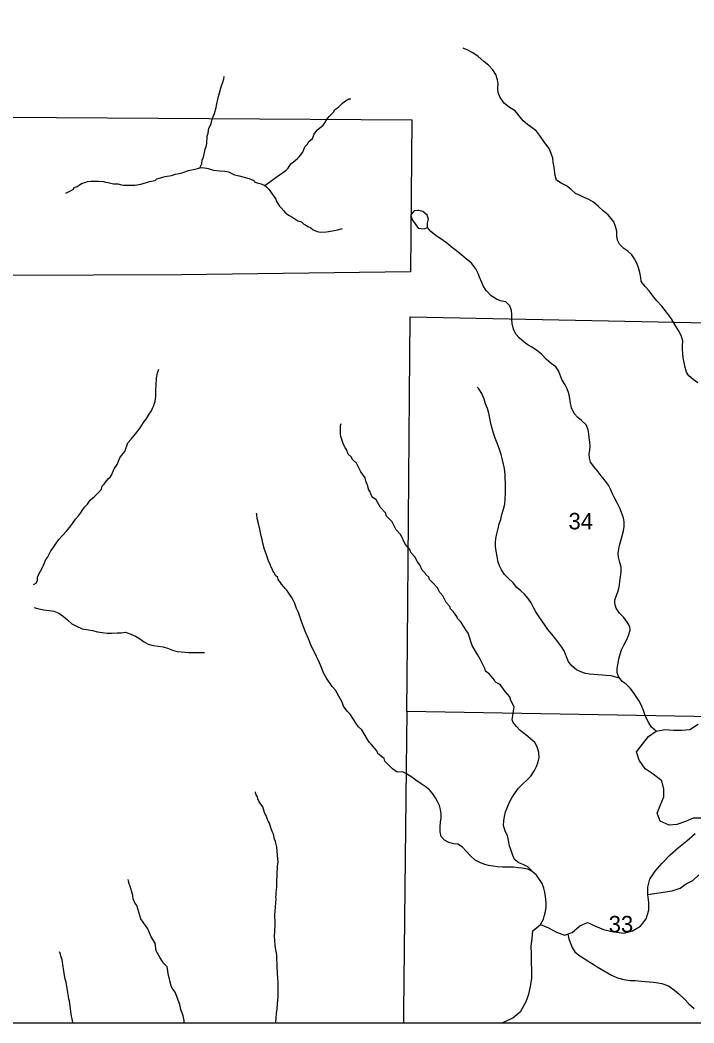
# Model space of a CAD drawing. Extents: x -10 to 158, y 8 to 33.
# Drawn here: x 5.456 to 7.167, y 14.1 to 16.648 of the extents above; entities that cross this region are included whole.
import ezdxf

# ---------------------------------------------------------------- set-up
doc = ezdxf.new("R2010")
doc.units = 0
for name, color, linetype in [('GM_X_Corporation', 7, 'Continuous'), ('GM_X_Minor_River', 7, 'Continuous'), ('GM_X_Section_Text', 7, 'Continuous')]:
    doc.layers.add(name, color=color, linetype=linetype)

msp = doc.modelspace()

# ---------------------------------------------------------------- linework, layer by layer
at = {"layer": 'GM_X_Corporation'}
msp.add_lwpolyline([(2.1, 14.1), (8.9, 14.1), (8.9, 16.8499), (8.7964, 16.8517), (8.7214, 16.8529), (7.8171, 16.8692), (6.5825, 16.8858), (6.4571, 16.891), (6.4525, 17.3965), (6.1753, 17.3961), (5.7441, 17.4016), (5.3204, 17.3974)], dxfattribs=at)
for points in [[(5.4192, 16.4015), (6.4504, 16.3953), (6.4467, 16.0083), (5.8654, 16.0007), (5.4184, 15.9993), (5.4121, 15.9994)], [(7.3273, 15.8763), (7.3131, 14.8764), (6.4376, 14.8914), (6.439, 15.0647), (6.4418, 15.3781), (6.4444, 15.6936), (6.4463, 15.8942)], [(6.4289, 14.1), (7.3003, 14.1), (7.3131, 14.8764), (6.4376, 14.8914), (6.4356, 14.7473), (6.4329, 14.4414), (6.4292, 14.1288)]]:
    msp.add_lwpolyline(points, close=True, dxfattribs=at)
at = {"layer": 'GM_X_Minor_River'}
for points in [[(6.782, 16.3453), (6.7745, 16.3563), (6.7665, 16.3665), (6.7555, 16.3746), (6.7444, 16.3827), (6.733, 16.392), (6.7229, 16.4049), (6.7124, 16.418), (6.6987, 16.4265), (6.6847, 16.437), (6.675, 16.4515), (6.6695, 16.4647), (6.6688, 16.4742), (6.6693, 16.4868), (6.6682, 16.4967), (6.6634, 16.5098), (6.6559, 16.522), (6.6446, 16.5335), (6.6333, 16.5435), (6.6189, 16.5555), (6.6053, 16.5648), (6.5922, 16.5719), (6.5822, 16.5765), (6.5803, 16.5773)], [(5.908, 16.272), (5.908, 16.272), (5.9119, 16.2727), (5.9167, 16.2827), (5.918, 16.2922), (5.9213, 16.2998), (5.9259, 16.32), (5.928, 16.3269), (5.9294, 16.3345), (5.9297, 16.3405), (5.9303, 16.3474), (5.9306, 16.3531), (5.9328, 16.3607), (5.9352, 16.374), (5.9396, 16.3828), (5.9428, 16.3927), (5.9438, 16.3992), (5.9493, 16.411), (5.9532, 16.4266), (5.9553, 16.4354), (5.9592, 16.4544), (5.9659, 16.4788), (5.9706, 16.491), (5.9728, 16.4994), (5.9738, 16.5047)], [(6.0767, 16.228), (6.1145, 16.2552), (6.1242, 16.2618), (6.1309, 16.2672), (6.1362, 16.2719), (6.1428, 16.2834), (6.1499, 16.2884), (6.1596, 16.2969), (6.1641, 16.3008), (6.1678, 16.3054), (6.1733, 16.3127), (6.1784, 16.3261), (6.1843, 16.3326), (6.1888, 16.3399), (6.1981, 16.3473), (6.2021, 16.3587), (6.2069, 16.3641), (6.2113, 16.3706), (6.2248, 16.3811), (6.2296, 16.3876), (6.2333, 16.3945), (6.2407, 16.403), (6.2519, 16.415), (6.2537, 16.4203), (6.2638, 16.4269), (6.2742, 16.4373), (6.2794, 16.4412), (6.2907, 16.4479), (6.2956, 16.4483)], [(7.1766, 15.7268), (7.1644, 15.7349), (7.1537, 15.7441), (7.148, 15.7539), (7.1444, 15.7658), (7.1419, 15.7785), (7.1397, 15.7904), (7.1383, 15.8015), (7.1375, 15.811), (7.1372, 15.8206), (7.1381, 15.8331), (7.1345, 15.8469), (7.1274, 15.8594), (7.1192, 15.8731), (7.1097, 15.8895), (7.0974, 15.9064), (7.0855, 15.9213), (7.0728, 15.9348), (7.0623, 15.9478), (7.0533, 15.9604), (7.0424, 15.9715), (7.0326, 15.9837), (7.0315, 15.9941), (7.0294, 16.0071), (7.0257, 16.0187), (7.0217, 16.0306), (7.0157, 16.0419), (7.0089, 16.0521), (6.9986, 16.0609), (6.989, 16.0682), (6.9773, 16.0786), (6.9728, 16.0887), (6.971, 16.1002), (6.9707, 16.112), (6.9678, 16.1239), (6.9633, 16.1355), (6.9485, 16.1533), (6.9371, 16.1625), (6.9239, 16.1745), (6.9118, 16.1853), (6.8996, 16.1923), (6.888, 16.1977), (6.8775, 16.2027), (6.8663, 16.2078), (6.8546, 16.2182), (6.8432, 16.227), (6.8294, 16.2341), (6.8176, 16.2418), (6.8146, 16.2538), (6.8117, 16.2744), (6.8096, 16.2875), (6.8085, 16.2978), (6.8045, 16.3097), (6.7989, 16.3218), (6.791, 16.3328), (6.782, 16.3453)], [(5.5719, 16.2082), (5.5834, 16.2145), (5.5909, 16.2188), (5.5928, 16.2226), (5.6003, 16.2258), (5.6055, 16.2293), (5.6115, 16.2328), (5.6228, 16.2368), (5.627, 16.238), (5.636, 16.2389), (5.655, 16.2389), (5.6671, 16.238), (5.6728, 16.2366), (5.6796, 16.2356), (5.6926, 16.2324), (5.7039, 16.2322), (5.7131, 16.2297), (5.718, 16.2291), (5.7279, 16.2289), (5.7468, 16.2292), (5.7619, 16.2314), (5.7762, 16.2358), (5.7838, 16.2378), (5.7989, 16.2411), (5.803, 16.2446), (5.8241, 16.2507), (5.8403, 16.2533), (5.8505, 16.2569), (5.8546, 16.2577), (5.8644, 16.259), (5.8829, 16.2665), (5.8991, 16.2695), (5.9093, 16.2723), (5.9165, 16.2736), (5.9237, 16.2733), (5.9286, 16.2723), (5.9328, 16.2709), (5.9469, 16.2669), (5.9628, 16.2653), (5.9757, 16.2644), (5.9848, 16.2627), (6.0001, 16.255), (6.0115, 16.2526), (6.0302, 16.2476), (6.0389, 16.2451), (6.0435, 16.2437), (6.0488, 16.2407), (6.0504, 16.2374), (6.0576, 16.2348), (6.0679, 16.2324), (6.0767, 16.228), (6.0809, 16.2246), (6.0879, 16.2179), (6.0964, 16.2052), (6.0995, 16.2011), (6.1049, 16.1936), (6.1062, 16.1891), (6.114, 16.1756), (6.1182, 16.1711), (6.1255, 16.164), (6.1275, 16.1603), (6.1375, 16.1529), (6.1459, 16.1485), (6.1558, 16.1415), (6.1608, 16.1385), (6.17, 16.1353), (6.1757, 16.1297), (6.1803, 16.1279), (6.1864, 16.1242), (6.1941, 16.1206), (6.1995, 16.1157), (6.2037, 16.1139), (6.2098, 16.111), (6.2185, 16.1096), (6.2333, 16.1103), (6.2439, 16.1116), (6.2578, 16.1149), (6.2646, 16.1161), (6.2744, 16.119)], [(6.4684, 16.1641), (6.4661, 16.1645), (6.4566, 16.1634), (6.4481, 16.1535), (6.45, 16.1424), (6.459, 16.1306), (6.4661, 16.12), (6.4816, 16.1178), (6.4902, 16.1213)], [(6.639, 15.9608), (6.6326, 15.9713), (6.6277, 15.9814), (6.6222, 15.995), (6.6188, 16.0046), (6.6128, 16.0167), (6.602, 16.0305), (6.5884, 16.0421), (6.5726, 16.0553), (6.56, 16.0646), (6.5501, 16.0726), (6.538, 16.0823), (6.5236, 16.0924), (6.5125, 16.1001), (6.4989, 16.1114), (6.4902, 16.1213), (6.4899, 16.1323), (6.4926, 16.1425), (6.4892, 16.1525), (6.4782, 16.1621), (6.4684, 16.1641)], [(7.071, 14.8415), (7.059, 14.8512), (7.0523, 14.8622), (7.0463, 14.8739), (7.0418, 14.8839), (7.0384, 14.8936), (7.0343, 14.9044), (7.0283, 14.9165), (7.022, 14.9274), (7.0134, 14.94), (7.0047, 14.951), (6.9944, 14.9606), (6.9841, 14.9679), (6.9747, 14.9805), (6.9714, 14.9905), (6.9718, 15.0004), (6.9739, 15.014), (6.9763, 15.0253), (6.9794, 15.037), (6.9829, 15.0479), (6.9888, 15.0602), (6.9959, 15.0743), (7.0009, 15.0844), (7.0049, 15.0979), (7.0041, 15.1075), (6.9974, 15.1188), (6.9884, 15.1306), (6.9778, 15.1409), (6.9688, 15.1539), (6.9655, 15.1655), (6.9659, 15.175), (6.9698, 15.1858), (6.9754, 15.2004), (6.9774, 15.2121), (6.9786, 15.2227), (6.9801, 15.2326), (6.9822, 15.2462), (6.9816, 15.258), (6.9783, 15.2699), (6.9747, 15.2834), (6.9744, 15.2933), (6.976, 15.3051), (6.9784, 15.3164), (6.9816, 15.3288), (6.9878, 15.3506), (6.9898, 15.3619), (6.9892, 15.373), (6.9877, 15.3837), (6.9829, 15.3968), (6.9781, 15.4085), (6.9725, 15.4201), (6.9658, 15.4326), (6.9599, 15.4447), (6.9551, 15.4567), (6.9501, 15.4664), (6.9397, 15.4805), (6.931, 15.4904), (6.9238, 15.5002), (6.9122, 15.5144), (6.9043, 15.5254), (6.9013, 15.5351), (6.9006, 15.545), (6.9022, 15.5556), (6.903, 15.5655), (6.9023, 15.5761), (6.9005, 15.5876), (6.8994, 15.5972), (6.8979, 15.6075), (6.8931, 15.6199), (6.8814, 15.6307), (6.8718, 15.6383), (6.8624, 15.649), (6.8554, 15.6634), (6.8528, 15.6749), (6.8511, 15.6872), (6.8486, 15.6998), (6.8449, 15.7114), (6.8396, 15.7215), (6.8321, 15.7337), (6.8229, 15.7573), (6.8157, 15.7671), (6.8042, 15.7756), (6.7918, 15.7868), (6.7794, 15.7995), (6.7665, 15.8099), (6.7554, 15.8169), (6.7457, 15.8226), (6.7354, 15.8299), (6.7225, 15.8407), (6.7146, 15.8506), (6.7086, 15.863), (6.7054, 15.8776), (6.7044, 15.8887), (6.7041, 15.9005), (6.7038, 15.9108), (6.6994, 15.9224), (6.6887, 15.932), (6.6752, 15.9352), (6.6654, 15.9391), (6.6517, 15.948), (6.639, 15.9608)], [(5.4895, 15.2143), (5.4961, 15.2171), (5.4994, 15.2251), (5.5, 15.2327), (5.5033, 15.2407), (5.5114, 15.2553), (5.5176, 15.269), (5.5212, 15.2774), (5.5253, 15.2828), (5.5293, 15.2916), (5.5337, 15.2997), (5.5393, 15.3073), (5.5467, 15.3177), (5.5544, 15.3285), (5.5633, 15.3389), (5.5734, 15.35), (5.5819, 15.3601), (5.589, 15.3689), (5.5967, 15.38), (5.6038, 15.3885), (5.609, 15.395), (5.6149, 15.4046), (5.6204, 15.4119), (5.6264, 15.4181), (5.6334, 15.4281), (5.6457, 15.4385), (5.6539, 15.447), (5.6621, 15.4567), (5.6638, 15.4643), (5.669, 15.4689), (5.6727, 15.4739), (5.6805, 15.4835), (5.6843, 15.4866), (5.688, 15.4916), (5.6941, 15.508), (5.7019, 15.5188), (5.7092, 15.5356), (5.7129, 15.5421), (5.7214, 15.5521), (5.729, 15.5739), (5.7379, 15.5831), (5.7531, 15.602), (5.7609, 15.6124), (5.769, 15.6254), (5.776, 15.6343), (5.7834, 15.6469), (5.7889, 15.6553), (5.7929, 15.6641), (5.7955, 15.6687), (5.7973, 15.6748), (5.7984, 15.6794), (5.7994, 15.6866), (5.8004, 15.6919), (5.8006, 15.7003), (5.8005, 15.7098), (5.8011, 15.72), (5.8023, 15.7382), (5.8047, 15.7523), (5.8075, 15.7611)], [(6.9779, 14.9762), (6.9682, 14.9785), (6.9562, 14.982), (6.944, 14.9833), (6.9346, 14.9837), (6.9228, 14.9846), (6.9126, 14.9854), (6.9012, 14.9859), (6.8913, 14.9879), (6.8797, 14.9918), (6.8682, 14.9976), (6.8575, 15.0065), (6.8485, 15.0179), (6.8433, 15.0307), (6.8378, 15.0438), (6.8314, 15.0552), (6.8163, 15.0748), (6.8054, 15.0875), (6.796, 15.0997), (6.7889, 15.1099), (6.7814, 15.1213), (6.7738, 15.1322), (6.7652, 15.1444), (6.7599, 15.1541), (6.7536, 15.1674), (6.7457, 15.1787), (6.7363, 15.1894), (6.7268, 15.1978), (6.7169, 15.2066), (6.7075, 15.2181), (6.6958, 15.2292), (6.6859, 15.2392), (6.6781, 15.2517), (6.6728, 15.2614), (6.6694, 15.2711), (6.6669, 15.2849), (6.6641, 15.2991), (6.6627, 15.3106), (6.6628, 15.3212), (6.6639, 15.3311), (6.6664, 15.3431), (6.6692, 15.3563), (6.6724, 15.368), (6.6759, 15.3789), (6.6791, 15.3917), (6.6835, 15.4056), (6.6867, 15.4184), (6.6879, 15.4457), (6.6878, 15.4621), (6.6876, 15.4937), (6.6856, 15.509), (6.6834, 15.5201), (6.6808, 15.5313), (6.6768, 15.5444), (6.6721, 15.5594), (6.6674, 15.573), (6.6622, 15.5861), (6.6578, 15.5989), (6.6542, 15.6108), (6.6513, 15.6235), (6.6488, 15.6365), (6.6459, 15.6492), (6.6422, 15.6612), (6.6378, 15.6735), (6.6337, 15.6851), (6.6278, 15.6991), (6.6204, 15.7116), (6.6164, 15.7152)], [(6.7048, 14.8699), (6.7101, 14.9031), (6.7015, 14.9192), (6.6994, 14.9283), (6.6875, 14.9425), (6.675, 14.9601), (6.6624, 14.9663), (6.6601, 14.9708), (6.6477, 14.9861), (6.6377, 14.9943), (6.6357, 15.0011), (6.6239, 15.0248), (6.6169, 15.0364), (6.6036, 15.0589), (6.5936, 15.0902), (6.5871, 15.0988), (6.575, 15.1194), (6.5665, 15.1276), (6.5649, 15.1325), (6.5563, 15.1449), (6.5483, 15.1523), (6.5466, 15.1584), (6.5374, 15.1684), (6.5291, 15.1853), (6.5218, 15.1939), (6.5155, 15.2059), (6.5024, 15.2194), (6.4955, 15.2272), (6.4938, 15.2329), (6.4858, 15.2392), (6.4842, 15.2433), (6.4769, 15.2507), (6.471, 15.2639), (6.4644, 15.2714), (6.4581, 15.2845), (6.4477, 15.2953), (6.4453, 15.3029), (6.4337, 15.3163), (6.4223, 15.3404), (6.4103, 15.3534), (6.4005, 15.3733), (6.3863, 15.3879), (6.3835, 15.3962), (6.3704, 15.41), (6.3594, 15.4291), (6.3514, 15.435), (6.349, 15.4388), (6.3455, 15.4459), (6.3443, 15.4493), (6.3408, 15.4542), (6.338, 15.4662), (6.3332, 15.4764), (6.3316, 15.4851), (6.3211, 15.5004), (6.3097, 15.5226), (6.2986, 15.5322), (6.297, 15.5375), (6.2889, 15.5453), (6.2841, 15.557), (6.2814, 15.5615), (6.2763, 15.5724), (6.2739, 15.5773), (6.2699, 15.5901), (6.269, 15.5969), (6.2694, 15.6178), (6.2705, 15.6235)], [(6.4275, 14.7384), (6.413, 14.7369), (6.4011, 14.7458), (6.3945, 14.7522), (6.3876, 14.7592), (6.3815, 14.7648), (6.3802, 14.7716), (6.3741, 14.7761), (6.3644, 14.7846), (6.3613, 14.7914), (6.3474, 14.8082), (6.342, 14.8138), (6.3377, 14.8205), (6.3233, 14.8449), (6.3148, 14.8523), (6.309, 14.861), (6.2938, 14.8846), (6.2865, 14.892), (6.2772, 14.9051), (6.2736, 14.9153), (6.2568, 14.9457), (6.2479, 14.955), (6.2339, 14.9764), (6.2269, 14.988), (6.2221, 15.0008), (6.2182, 15.0091), (6.2131, 15.0211), (6.208, 15.0309), (6.2013, 15.0456), (6.1954, 15.0568), (6.1879, 15.0764), (6.1808, 15.0911), (6.1736, 15.1107), (6.1681, 15.125), (6.1625, 15.1431), (6.1578, 15.1532), (6.153, 15.166), (6.1487, 15.1743), (6.1451, 15.1822), (6.1381, 15.1923), (6.1319, 15.2005), (6.1289, 15.2039), (6.1254, 15.2084), (6.1192, 15.2151), (6.1165, 15.2192), (6.1107, 15.2271), (6.1098, 15.2316), (6.104, 15.2372), (6.1005, 15.2443), (6.0978, 15.2492), (6.0954, 15.2537), (6.0927, 15.2597), (6.0903, 15.2654), (6.0876, 15.2714), (6.084, 15.2816), (6.0804, 15.2917), (6.0764, 15.303), (6.0723, 15.3189), (6.0699, 15.3287), (6.0675, 15.3378), (6.0642, 15.3544), (6.0609, 15.3695), (6.058, 15.3816), (6.0567, 15.3918), (6.0559, 15.3952)], [(5.4902, 15.1556), (5.503, 15.1524), (5.5158, 15.1496), (5.5295, 15.1482), (5.5416, 15.1465), (5.5539, 15.1411), (5.5657, 15.1326), (5.5756, 15.1245), (5.5866, 15.1145), (5.5985, 15.1079), (5.6135, 15.1016), (5.629, 15.0986), (5.6396, 15.0974), (5.652, 15.0935), (5.6637, 15.0918), (5.6766, 15.0905), (5.688, 15.0904), (5.7017, 15.0913), (5.7128, 15.0916), (5.7235, 15.0927), (5.7366, 15.0883), (5.7489, 15.0832), (5.7586, 15.0771), (5.7689, 15.0694), (5.7808, 15.0628), (5.7932, 15.0588), (5.8064, 15.0571), (5.8185, 15.0554), (5.8302, 15.0527), (5.8425, 15.0472), (5.8545, 15.0436), (5.8644, 15.0428), (5.8746, 15.042), (5.8841, 15.0416), (5.8978, 15.0417), (5.9112, 15.0416), (5.9229, 15.0414), (5.9237, 15.0414)], [(6.754, 14.4876), (6.7445, 14.4971), (6.7348, 14.5021), (6.7221, 14.5068), (6.711, 14.5153), (6.7069, 14.5254), (6.7031, 14.5354), (6.6984, 14.5497), (6.696, 14.5639), (6.6931, 14.5762), (6.6875, 14.5871), (6.6835, 14.6021), (6.6836, 14.6135), (6.6856, 14.6249), (6.6884, 14.6366), (6.6923, 14.6467), (6.6978, 14.6594), (6.7044, 14.672), (6.7125, 14.6846), (6.7214, 14.6964), (6.7321, 14.7074), (6.7436, 14.7175), (6.7528, 14.7274), (6.7617, 14.7411), (6.7672, 14.7519), (6.7714, 14.7632), (6.7734, 14.7745), (6.7725, 14.7871), (6.7685, 14.8013), (6.7625, 14.8126), (6.7511, 14.8226), (6.7394, 14.8323), (6.7258, 14.8431), (6.7159, 14.8535), (6.708, 14.8637), (6.7048, 14.8699)], [(7.1849, 14.6201), (7.1644, 14.6201), (7.1451, 14.6117), (7.1232, 14.6041), (7.1039, 14.6022), (7.0812, 14.6125), (7.0737, 14.6334), (7.0816, 14.6542), (7.0899, 14.6744), (7.0903, 14.6941), (7.085, 14.715), (7.0627, 14.7321), (7.043, 14.7461), (7.0279, 14.7674), (7.0211, 14.7887), (7.0362, 14.8088), (7.0514, 14.8282), (7.071, 14.8415), (7.093, 14.8453), (7.1149, 14.8441), (7.1361, 14.8441), (7.1561, 14.846), (7.1777, 14.8589)], [(6.7771, 14.3505), (6.7845, 14.3633), (6.7876, 14.3735), (6.7895, 14.3833), (6.7911, 14.3939), (6.7912, 14.4057), (6.79, 14.4213), (6.7882, 14.4321), (6.7859, 14.4424), (6.7811, 14.4541), (6.7747, 14.4642), (6.7668, 14.4752), (6.7558, 14.4848), (6.7446, 14.4906), (6.7306, 14.4932), (6.7208, 14.4943), (6.7083, 14.496), (6.695, 14.4955), (6.6813, 14.4957), (6.668, 14.497), (6.6567, 14.4982), (6.6449, 14.4999), (6.6329, 14.5031), (6.6228, 14.5077), (6.6113, 14.5139), (6.5999, 14.5235), (6.5886, 14.5362), (6.5788, 14.5465), (6.5673, 14.5542), (6.5567, 14.5555), (6.5439, 14.5587), (6.5335, 14.5641), (6.5252, 14.5736), (6.5219, 14.5855), (6.5221, 14.5992), (6.5233, 14.6098), (6.5245, 14.6212), (6.5246, 14.6314), (6.5231, 14.6422), (6.5202, 14.6526), (6.5156, 14.6627), (6.51, 14.6724), (6.5035, 14.6826), (6.4948, 14.6921), (6.4842, 14.7009), (6.4738, 14.7079), (6.4601, 14.7172), (6.4502, 14.7245), (6.4372, 14.7326), (6.4275, 14.7384)], [(6.1048, 14.1), (6.1069, 14.124), (6.1086, 14.1361), (6.1095, 14.1486), (6.1107, 14.1665), (6.1105, 14.2021), (6.1099, 14.2135), (6.1093, 14.2264), (6.1083, 14.243), (6.1074, 14.2718), (6.1065, 14.2779), (6.1049, 14.2862), (6.1044, 14.2911), (6.1031, 14.2983), (6.1022, 14.3066), (6.102, 14.3229), (6.1022, 14.3301), (6.1025, 14.3385), (6.1031, 14.3461), (6.1029, 14.3586), (6.1023, 14.3699), (6.1026, 14.3756), (6.1032, 14.3829), (6.1041, 14.3954), (6.1057, 14.4151), (6.1052, 14.4185), (6.1055, 14.4265), (6.1058, 14.4318), (6.1074, 14.4451), (6.1076, 14.4565), (6.1096, 14.4982), (6.1105, 14.5093), (6.1091, 14.5252), (6.1072, 14.5479), (6.1056, 14.5547), (6.1039, 14.5607), (6.1016, 14.5667), (6.0991, 14.5796), (6.0967, 14.5848), (6.0928, 14.5935), (6.0887, 14.6078), (6.086, 14.6123), (6.084, 14.6168), (6.0801, 14.627), (6.0781, 14.6308), (6.0765, 14.6349), (6.0721, 14.6489), (6.0628, 14.662), (6.0593, 14.6691), (6.0584, 14.6748), (6.0553, 14.6796), (6.0537, 14.6849), (6.0535, 14.6869)], [(6.7551, 14.2343), (6.7544, 14.2536), (6.754, 14.2753), (6.7536, 14.295), (6.7559, 14.3148), (6.7578, 14.3341), (6.7771, 14.3505), (6.7975, 14.3413), (6.8179, 14.3303), (6.838, 14.3227), (6.8573, 14.3296), (6.8766, 14.347), (6.8966, 14.355), (6.9167, 14.3459), (6.9367, 14.3372), (6.9579, 14.3322), (6.9885, 14.3284), (7.0108, 14.3338), (7.0309, 14.3455), (7.0456, 14.3645), (7.0517, 14.3862), (7.0517, 14.4059), (7.0494, 14.4264), (7.0498, 14.4454), (7.0547, 14.4655), (7.0683, 14.486), (7.0861, 14.5058), (7.1062, 14.5274), (7.1277, 14.5456), (7.1489, 14.5631), (7.1701, 14.581)], [(7.1639, 14.462), (7.1791, 14.4767)], [(5.8723, 14.1), (5.872, 14.1064), (5.8695, 14.1178), (5.864, 14.134), (5.8615, 14.1472), (5.8492, 14.1784), (5.8437, 14.1855), (5.8394, 14.1938), (5.8386, 14.198), (5.8358, 14.2066), (5.835, 14.2119), (5.8325, 14.2202), (5.8287, 14.2429), (5.8237, 14.2474), (5.8195, 14.2507), (5.8168, 14.2563), (5.8113, 14.2657), (5.8015, 14.2834), (5.7982, 14.303), (5.7881, 14.3187), (5.7801, 14.3395), (5.7623, 14.3642), (5.7518, 14.3981), (5.7472, 14.4048), (5.7428, 14.4154), (5.7415, 14.4241), (5.7351, 14.4475), (5.7327, 14.4527), (5.7307, 14.4607), (5.7302, 14.4648)], [(7.0501, 14.4265), (7.0494, 14.4264), (7.1117, 14.4356), (7.1316, 14.4428), (7.1466, 14.4533), (7.1639, 14.462)], [(6.8467, 14.3257), (6.8494, 14.3141), (6.852, 14.3045), (6.8571, 14.2913), (6.8639, 14.2811), (6.8746, 14.2723), (6.8883, 14.2637), (6.8998, 14.2564), (6.9105, 14.2494), (6.9209, 14.2429), (6.9309, 14.2368), (6.9577, 14.2215), (6.9722, 14.2144), (6.9884, 14.2103), (7.0043, 14.2077), (7.0176, 14.2075), (7.0335, 14.2065), (7.043, 14.2057), (7.0536, 14.2048), (7.0642, 14.2036), (7.0748, 14.202), (7.085, 14.2001), (7.1022, 14.194), (7.1174, 14.1834), (7.1284, 14.1742), (7.1419, 14.1611), (7.154, 14.1488), (7.1671, 14.1364)], [(5.5892, 14.1), (5.5883, 14.1066), (5.5862, 14.1176), (5.5845, 14.1289), (5.5824, 14.1425), (5.5807, 14.1554), (5.5798, 14.1607), (5.5782, 14.1675), (5.5765, 14.1777), (5.5726, 14.2034), (5.5699, 14.2109), (5.5686, 14.2204), (5.5665, 14.2321), (5.5651, 14.2427), (5.5626, 14.2612), (5.561, 14.2653), (5.559, 14.2695), (5.5578, 14.2748), (5.5554, 14.2808)], [(6.6792, 14.1), (6.6871, 14.1036), (6.7071, 14.1128), (6.7271, 14.1298), (6.7404, 14.1545), (6.7476, 14.1735), (6.7514, 14.1925), (6.7548, 14.2141), (6.7551, 14.2343)]]:
    msp.add_lwpolyline(points, dxfattribs=at)

# ---------------------------------------------------------------- texts
at = {"layer": 'GM_X_Section_Text'}
for s, p in [('34', (6.8482, 15.3542)), ('33', (6.9502, 14.3301))]:
    msp.add_text(s, height=0.04186, rotation=0, dxfattribs=at).set_placement(p)

doc.saveas('drawing.dxf')
